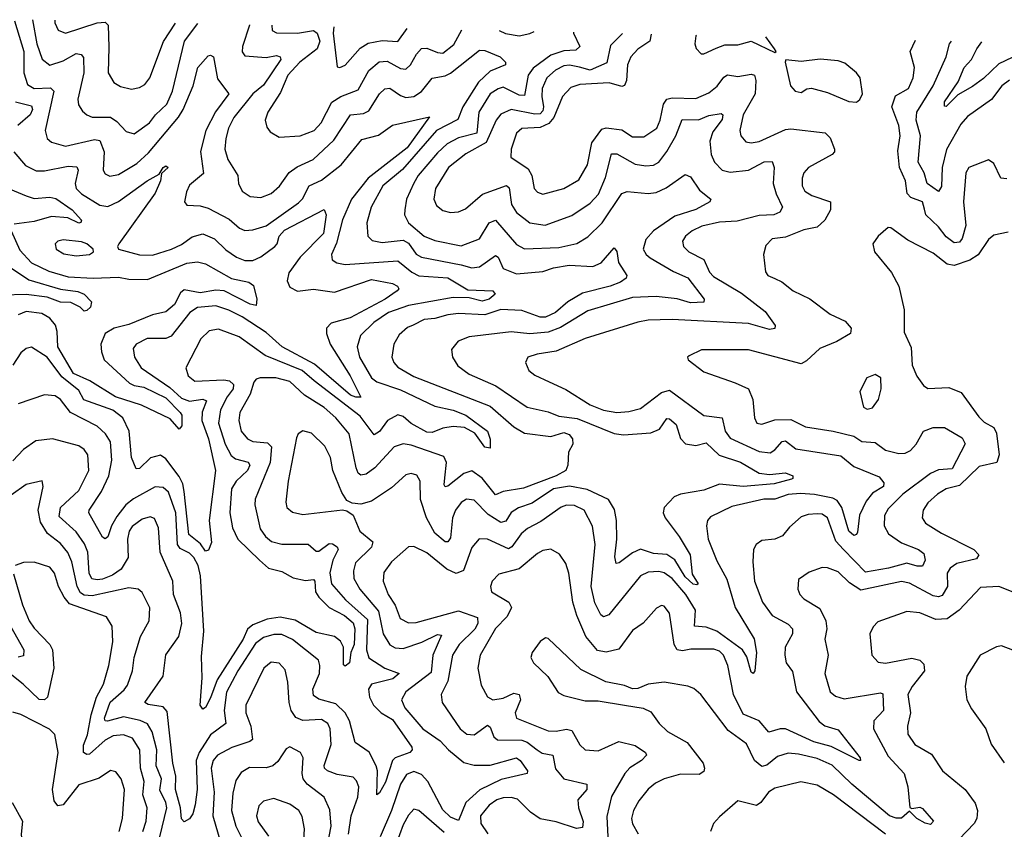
# Model space of a CAD drawing. Extents: x 1552294 to 1694791, y 811929 to 917222.
# Tile 285 of 643: x 1577971 to 1581705, y 914014 to 917086. Entities that reach past the tile are written whole.
import ezdxf

# ---------------------------------------------------------------- set-up
doc = ezdxf.new("R2010")
doc.units = 0

msp = doc.modelspace()

# ---------------------------------------------------------------- linework, layer by layer
at = {"layer": '0CON10XD'}
for points in [[(1578842.2, 917067), (1578841.9, 917065), (1578815.6, 916985), (1578815, 916963.8), (1578825, 916949.1), (1578905, 916942.3), (1578945, 916949.7), (1578958.5, 916945), (1578960.7, 916935), (1578895, 916837.1), (1578855.2, 916805), (1578782.8, 916715), (1578762.9, 916675), (1578752, 916635), (1578748.7, 916595), (1578760, 916555), (1578798.7, 916495), (1578800.4, 916465), (1578814.5, 916435), (1578845, 916414.6), (1578885, 916411.5), (1578925, 916426.9), (1578955.6, 916454.4), (1578993.4, 916506.6), (1579022.9, 916527.1), (1579084, 916555), (1579161.6, 916628.4), (1579225, 916724.7), (1579275, 916730.6), (1579295, 916740.3), (1579335.3, 916805), (1579355, 916823.5), (1579375, 916826.4), (1579415, 916797.8), (1579435, 916790.6), (1579465, 916794.8), (1579495, 916814.1), (1579535, 916864.1), (1579585, 916873.5), (1579605, 916883.5), (1579715, 916971.1), (1579735, 916969.1), (1579792.9, 916945), (1579813.1, 916925), (1579812.9, 916915), (1579755, 916890.4), (1579711.2, 916848.8), (1579652, 916755), (1579633, 916707), (1579552, 916665), (1579422.2, 916517.8), (1579347.5, 916455), (1579304.2, 916375), (1579287.4, 916315), (1579290.8, 916265), (1579308.1, 916248.1), (1579345, 916241), (1579425, 916249.5), (1579445, 916238.1), (1579475, 916196.3), (1579494.6, 916184.6), (1579645, 916155.2), (1579685, 916144.8), (1579715, 916148.6), (1579775, 916190.9), (1579785.7, 916185), (1579805, 916142.2), (1579855, 916121.6), (1579955, 916130.6), (1579995, 916144.2), (1580055, 916154), (1580145, 916149.7), (1580176.6, 916163.4), (1580225, 916220), (1580235, 916206.7), (1580241.8, 916165), (1580273.3, 916115), (1580270.5, 916105), (1580249.9, 916090.1), (1580210.5, 916075), (1580105, 916048.5), (1580050.3, 916015), (1580002.4, 915975), (1579965, 915957.2), (1579945, 915956.8), (1579875, 915983), (1579795, 915986.2), (1579735, 915965.9), (1579635, 915971), (1579595, 915966.3), (1579545, 915951.6), (1579505, 915947.9), (1579462.7, 915927.3), (1579442, 915918), (1579410.5, 915889.5), (1579390, 915855), (1579382.7, 915805), (1579389.2, 915785), (1579405, 915767.5), (1579465, 915732.5), (1579755, 915619.4), (1579845, 915540.5), (1579885, 915517.1), (1579985, 915504.2), (1580035, 915519), (1580055, 915511.8), (1580067.9, 915495), (1580068.3, 915475), (1580052.7, 915445), (1580049.5, 915395), (1580041.7, 915375), (1580005.3, 915355), (1579881.8, 915308.2), (1579804.2, 915295.8), (1579775, 915283.1), (1579725, 915346.2), (1579685, 915373.5), (1579655, 915363.3), (1579595, 915315.3), (1579585, 915313.5), (1579580.7, 915320.7), (1579582.7, 915347.3), (1579589.3, 915405), (1579579, 915429), (1579455, 915472), (1579425, 915477), (1579390.4, 915465), (1579317.6, 915385), (1579285, 915361.9), (1579265, 915357.5), (1579255, 915365.6), (1579247.4, 915385), (1579220.7, 915515), (1579169.5, 915575), (1579125, 915614.3), (1579051.4, 915661.4), (1578995, 915713.5), (1578942.8, 915727.2), (1578882.9, 915727.1), (1578867.9, 915722.1), (1578859.1, 915710.9), (1578845.1, 915664.9), (1578806.2, 915595), (1578801.7, 915565), (1578811.1, 915525), (1578834.6, 915495), (1578855, 915485.7), (1578910.4, 915480.4), (1578925.6, 915465), (1578920.3, 915405), (1578863.4, 915266.6), (1578862.8, 915245), (1578883.4, 915153.4), (1578902.5, 915125), (1578926.2, 915106.2), (1578965, 915095.8), (1579065, 915096.2), (1579095, 915069.2), (1579105, 915068.9), (1579145, 915097.6), (1579157.1, 915097.1), (1579175.4, 915085), (1579178.4, 915075), (1579158.5, 915035), (1579147.5, 914987.5), (1579152.9, 914945), (1579206.1, 914885), (1579289.8, 914809.8), (1579286.6, 914695), (1579294.9, 914664.9), (1579355, 914624.8), (1579410.6, 914605), (1579386.5, 914585), (1579305.5, 914565), (1579293.2, 914545), (1579297.3, 914515), (1579312.9, 914485), (1579341.6, 914455), (1579385, 914430.5), (1579458.1, 914325), (1579458.8, 914315), (1579450.3, 914305), (1579395, 914285.3), (1579385.3, 914275), (1579357.7, 914192.3), (1579335, 914151.4), (1579325, 914144), (1579327.8, 914235), (1579323, 914255), (1579295.8, 914305.8), (1579243.2, 914343.3), (1579221.8, 914425), (1579204.8, 914455), (1579169.8, 914489.8), (1579105, 914507.1), (1579085, 914521.4), (1579082.9, 914545), (1579108.4, 914605), (1579109.7, 914635), (1579103.8, 914655), (1579005, 914734.4), (1578965, 914752.4), (1578935, 914753.1), (1578895, 914741), (1578865, 914719.2), (1578798, 914615), (1578755, 914534.6), (1578746.8, 914465), (1578752.3, 914415), (1578695, 914371.6), (1578651.8, 914305), (1578640, 914275), (1578643.4, 914165), (1578635.9, 914105.9), (1578627.2, 914072.8), (1578615, 914052.9), (1578595, 914042), (1578585, 914053.1), (1578581.2, 914095), (1578561.3, 914165), (1578562.7, 914215), (1578551.2, 914265), (1578530.5, 914460.5), (1578515, 914478.4), (1578457.6, 914487.6), (1578445.6, 914495), (1578515.4, 914595), (1578525, 914676), (1578574, 914745), (1578585.2, 914794.8), (1578580.2, 914835), (1578554.3, 914905), (1578551.2, 914955), (1578503.8, 915065), (1578497.7, 915157.7), (1578482.5, 915192.5), (1578465, 915199.2), (1578435, 915190.8), (1578396.9, 915163.1), (1578385.6, 915144.4), (1578380, 915115), (1578382.1, 915045), (1578355, 915000.7), (1578322.4, 914977.6), (1578285, 914963.2), (1578265, 914959.8), (1578244.6, 914964.6), (1578234.5, 914985), (1578229.3, 915065), (1578216.6, 915096.6), (1578185, 915142.6), (1578120.8, 915200.8), (1578125.2, 915235), (1578195, 915298.9), (1578233.1, 915375), (1578228.8, 915435), (1578215, 915454.6), (1578195, 915468.6), (1578095, 915495.4), (1578032.2, 915487.8), (1577985, 915454.6), (1577945, 915412.5)], [(1577951.2, 917081.2), (1577987, 916965), (1577986.6, 916885), (1578000.5, 916840.5), (1578025.5, 916825.5), (1578087.9, 916827.9), (1578100.3, 916815), (1578066.9, 916665), (1578075.5, 916635), (1578091.9, 916621.9), (1578145, 916606.6), (1578255, 916632), (1578275, 916627.8), (1578291.6, 916585), (1578286.9, 916515), (1578295, 916501.1), (1578312.2, 916492.2), (1578345, 916498.6), (1578415, 916540.5), (1578458.9, 916581.1), (1578573.2, 916716.8), (1578591.2, 916745), (1578628.8, 916835), (1578646.2, 916905), (1578685, 916949.2), (1578695, 916952), (1578705.5, 916945.5), (1578721.4, 916861.4), (1578764.5, 916805), (1578713.2, 916736.8), (1578676.9, 916665), (1578656.3, 916586.3), (1578667.4, 916502.6), (1578615, 916458.1), (1578603, 916433), (1578596, 916395), (1578605, 916382.5), (1578655, 916380), (1578685, 916370.6), (1578765, 916329.4), (1578804.8, 916294.8), (1578825, 916285.9), (1578855, 916288.4), (1578905, 916304.4), (1579028.6, 916391.4), (1579043.2, 916406.8), (1579068, 916455), (1579115, 916476.8), (1579190.3, 916535), (1579268.2, 916631.8), (1579331.6, 916648.4), (1579385, 916685.4), (1579525, 916717.5), (1579440.4, 916599.6), (1579292.5, 916485), (1579228.8, 916405), (1579195, 916326.9), (1579172, 916238), (1579153.8, 916195), (1579155.6, 916175), (1579173.3, 916163.3), (1579205, 916157.6), (1579405, 916171.1), (1579457.4, 916127.4), (1579485, 916113.6), (1579595, 916105.9), (1579670.6, 916060.6), (1579765, 916056.9), (1579774.4, 916045), (1579750.9, 916025), (1579725, 916017.5), (1579675, 916030.8), (1579615, 916032.3), (1579445, 916001.9), (1579369.1, 915975), (1579313.6, 915936.4), (1579262.7, 915887.3), (1579251.2, 915845), (1579260, 915805), (1579305, 915726.9), (1579325, 915711.7), (1579415, 915680.9), (1579545, 915619.8), (1579615, 915603.9), (1579663.3, 915585), (1579744.5, 915525), (1579755.6, 915494.4), (1579755, 915460), (1579735, 915464.4), (1579696.9, 915516.9), (1579658.3, 915538.3), (1579615, 915542.5), (1579575, 915535.8), (1579535, 915520), (1579515, 915520.2), (1579455, 915553.3), (1579425, 915579.8), (1579405, 915586.3), (1579365.2, 915564.8), (1579335, 915522.7), (1579315, 915510.5), (1579261.9, 915581.9), (1579087.9, 915715), (1579042.5, 915755), (1578901.8, 915811.8), (1578802.7, 915882.7), (1578725, 915911.1), (1578689.4, 915905), (1578658.2, 915875), (1578601.1, 915765), (1578610, 915735), (1578634.7, 915714.7), (1578745, 915719.1), (1578766.1, 915715), (1578781.6, 915701.6), (1578780.8, 915685), (1578757, 915655), (1578731.8, 915605), (1578724.6, 915555), (1578750, 915475), (1578772.7, 915432.7), (1578789.8, 915419.8), (1578837.1, 915407.1), (1578844, 915395), (1578834.2, 915375), (1578792.3, 915335), (1578774.6, 915305.4), (1578768, 915215), (1578778.1, 915158.1), (1578798.2, 915115), (1578880.7, 915035), (1578914.8, 915004.8), (1578965, 914991.9), (1579007.6, 914967.6), (1579055, 914957.6), (1579085, 914961.8), (1579090.3, 914955), (1579093, 914915), (1579104.9, 914894.9), (1579144.2, 914855), (1579202.1, 914825), (1579235, 914797.1), (1579242, 914775), (1579239.3, 914715), (1579226.9, 914685), (1579221.1, 914645), (1579205, 914632.5), (1579198.3, 914638.3), (1579198.5, 914705), (1579187.1, 914727.1), (1579165.2, 914745.2), (1579095, 914760.6), (1579015, 914807.6), (1578958.3, 914818.3), (1578908.7, 914811.3), (1578855, 914789.4), (1578835, 914773), (1578818.4, 914735), (1578719.5, 914580.5), (1578695, 914512), (1578675, 914475.8), (1578665, 914470), (1578655.6, 914485), (1578662.2, 914587.8), (1578659.7, 914669.7), (1578668.9, 914765), (1578656.8, 914975), (1578647.5, 915015), (1578630.7, 915045), (1578615, 915061.9), (1578579, 915079), (1578568.8, 915095), (1578563.3, 915215), (1578535, 915292.5), (1578515, 915310.6), (1578485, 915313.2), (1578402.3, 915267.7), (1578373.4, 915245), (1578339.2, 915200.8), (1578318.3, 915165), (1578305, 915124), (1578295, 915115.8), (1578285, 915122.5), (1578232.5, 915215), (1578233.9, 915225), (1578281.6, 915295), (1578308.8, 915355), (1578320.4, 915415), (1578315, 915484.3), (1578296.5, 915515), (1578265, 915544.1), (1578163.2, 915595), (1578125.9, 915645), (1578105, 915658.9), (1578065, 915662.8), (1577965, 915628.2)], [(1578019, 917086.2), (1578035.5, 916995), (1578056.2, 916936.2), (1578085, 916913.3), (1578135, 916929.8), (1578185, 916957.4), (1578203.5, 916953.5), (1578212.9, 916942.9), (1578214, 916885), (1578191.2, 916785), (1578193.5, 916763.5), (1578209.5, 916739.5), (1578225, 916724.5), (1578245, 916716.7), (1578315, 916715.7), (1578339.6, 916699.6), (1578375, 916661.2), (1578405, 916652.7), (1578462.8, 916695), (1578485.7, 916725), (1578529.1, 916765), (1578550.2, 916815), (1578595.2, 917005), (1578646.5, 917071.5)], [(1578104, 917084.2), (1578103.9, 917073.9), (1578116.4, 917046.4), (1578145, 917034.7), (1578265, 917074.2), (1578295, 917076.4), (1578306.3, 917065), (1578308.4, 916981.6), (1578306.2, 916885), (1578327.4, 916847.4), (1578352.6, 916832.6), (1578395, 916822.9), (1578425, 916828.2), (1578445, 916840.5), (1578464.1, 916865.9), (1578516.1, 917003.9), (1578561.7, 917073.5)], [(1578926.8, 917065), (1578928.5, 917045), (1578945, 917036.7), (1579025, 917035.2), (1579085.2, 917045.2), (1579099.5, 917035), (1579108.6, 917005), (1579098.7, 916975), (1579033.3, 916925), (1578987.7, 916875), (1578959.6, 916810.4), (1578912.4, 916735), (1578902.3, 916705), (1578907.7, 916677.7), (1578921.1, 916661.1), (1578955, 916640.6), (1579035, 916644.8), (1579087.1, 916665), (1579113.8, 916695), (1579155, 916773.5), (1579188.2, 916795), (1579255, 916820), (1579295, 916892.8), (1579334.4, 916925.6), (1579365, 916929.2), (1579415, 916901.1), (1579435, 916898.4), (1579453.5, 916915), (1579475.2, 916954.8), (1579495, 916976.9), (1579515, 916977.5), (1579555, 916961.1), (1579575, 916959.5), (1579617.6, 916992.4), (1579647.5, 917048.1)], [(1579162, 917059.5), (1579159.2, 917035), (1579175, 916906.7), (1579185, 916904.4), (1579205, 916913.5), (1579262.4, 916977.6), (1579292.4, 916997.6), (1579345, 917007.1), (1579405, 917003.4), (1579440.9, 917053)], [(1580071, 917038.3), (1580071.5, 917035), (1580095.3, 916985), (1580079.9, 916970.1), (1580035, 916967.5), (1579985, 916952.1), (1579917.9, 916902.1), (1579898.8, 916875), (1579885, 916798.9), (1579865, 916799.1), (1579805, 916829.8), (1579785, 916824.2), (1579755.7, 916804.3), (1579712.6, 916735), (1579704.5, 916655.5), (1579635, 916637.9), (1579592.5, 916615), (1579555, 916581.2), (1579482.3, 916495), (1579465, 916466.2), (1579438.4, 916405), (1579431.3, 916365), (1579430.4, 916345), (1579445.4, 916315), (1579505, 916264.2), (1579545, 916248.6), (1579645, 916227.3), (1579715, 916254.2), (1579751.8, 916315), (1579775, 916325.5), (1579855, 916233.2), (1579885, 916216.8), (1580015, 916221.2), (1580083.6, 916236.4), (1580125, 916262), (1580180.5, 916315), (1580255, 916426.2), (1580275, 916434.6), (1580354.1, 916425.9), (1580385, 916430.3), (1580422.5, 916447.5), (1580495, 916498.1), (1580515, 916490), (1580548.9, 916438.9), (1580592.5, 916405), (1580588.6, 916395), (1580535, 916365.7), (1580455, 916340.6), (1580375, 916284.3), (1580345, 916251.8), (1580335.4, 916215), (1580346.2, 916195), (1580361.9, 916181.9), (1580450.1, 916130.1), (1580505, 916105.9), (1580566.5, 916025), (1580565.3, 916014.7), (1580515, 916011.5), (1580465, 916026.9), (1580385, 916036), (1580295, 916031.5), (1580125, 915981.1), (1580022, 915918), (1579975, 915899.8), (1579905, 915894.4), (1579835, 915901.2), (1579675, 915882), (1579634.1, 915865.9), (1579608.6, 915835), (1579612.2, 915805), (1579632.6, 915772.6), (1579675, 915740.3), (1579776.2, 915696.2), (1579895, 915615.2), (1579975, 915597.7), (1580015, 915581.9), (1580085, 915572), (1580225, 915515.9), (1580260.6, 915510.6), (1580365, 915517.9), (1580397.3, 915532.7), (1580425, 915572.5), (1580435, 915571.7), (1580460, 915550), (1580476.9, 915496.9), (1580496, 915476), (1580535, 915469.8), (1580575, 915479.7), (1580623.3, 915433.3), (1580705, 915406.4), (1580775, 915365.6), (1580815, 915360.5), (1580875, 915366.7), (1580903.1, 915355), (1580903.1, 915345), (1580897.5, 915342.5), (1580832.5, 915325), (1580715, 915315.1), (1580625, 915323.1), (1580565, 915300.3), (1580477.1, 915285), (1580453.1, 915275), (1580414.7, 915235), (1580411.4, 915215), (1580419.3, 915195), (1580472.1, 915125), (1580513.3, 915055), (1580521.8, 914981.8), (1580544.2, 914945), (1580538.9, 914941.1), (1580525, 914943.9), (1580495, 914972.2), (1580455.8, 915035.8), (1580425, 915056.2), (1580375, 915059.7), (1580325, 915076.7), (1580295, 915063.2), (1580245, 915024.6), (1580232.7, 915022.7), (1580227.5, 915047.5), (1580235.2, 915115), (1580234.8, 915185), (1580227.1, 915227.1), (1580203.9, 915265), (1580123.5, 915303.5), (1580056.3, 915316.3), (1579995, 915305.5), (1579915, 915250.7), (1579863, 915233), (1579835, 915216.1), (1579815, 915182.7), (1579795, 915177.6), (1579748, 915208), (1579695, 915262.8), (1579665, 915267.1), (1579645, 915254.1), (1579623.5, 915225), (1579612.8, 915195), (1579605, 915120), (1579595, 915104.6), (1579585, 915104.7), (1579545, 915137.2), (1579513.5, 915195), (1579491.4, 915265), (1579490, 915335), (1579477.1, 915357.1), (1579455, 915364.4), (1579435, 915358.2), (1579381, 915309), (1579305, 915259.2), (1579265, 915247.5), (1579231.1, 915251.1), (1579211.8, 915261.8), (1579192.1, 915292.1), (1579158.4, 915375), (1579150, 915425), (1579128, 915468), (1579076.9, 915516.9), (1579045, 915525.6), (1579027.1, 915515), (1579020.5, 915499.5), (1578988.9, 915335), (1578980.3, 915255), (1578983.8, 915235), (1579005, 915217.3), (1579045, 915208.5), (1579195, 915225.8), (1579211.9, 915221.9), (1579235.5, 915205.5), (1579260.4, 915145), (1579310.3, 915105), (1579305.4, 915084.6), (1579244.7, 915025), (1579236.2, 914995), (1579237.7, 914965), (1579260.2, 914925), (1579331.1, 914841.1), (1579349.8, 914755), (1579375, 914714), (1579395, 914702.1), (1579425, 914699.3), (1579495.8, 914724.2), (1579555, 914753.4), (1579570.3, 914750.3), (1579537.7, 914675), (1579531.6, 914608.4), (1579435.3, 914535), (1579419.4, 914505), (1579430.9, 914475), (1579499.3, 914395), (1579565, 914349.5), (1579597.4, 914315), (1579655, 914266.5), (1579695, 914256.7), (1579755, 914256.4), (1579855, 914284.2), (1579868.4, 914275), (1579896.7, 914235), (1579896, 914225), (1579797.3, 914202.7), (1579716.3, 914163.7), (1579663.4, 914115), (1579635, 914047.3), (1579605, 914059.6), (1579575, 914087.3), (1579518.7, 914195), (1579495, 914221.2), (1579465, 914233.5), (1579438.3, 914221.7), (1579415.5, 914185), (1579381.2, 914085), (1579337.6, 913985)], [(1580256.5, 917033.9), (1580211.9, 916988.1), (1580198.2, 916921.8), (1580135, 916894.7), (1580094.5, 916905.5), (1580056.5, 916913.5), (1580035, 916911.4), (1580003.1, 916895), (1579969.8, 916865), (1579952.3, 916825), (1579950.5, 916795), (1579957.9, 916755), (1579955, 916740), (1579945, 916729.3), (1579925, 916727.8), (1579835, 916745.5), (1579795, 916727.4), (1579777.4, 916705), (1579739.6, 916620.4), (1579663.2, 916576.8), (1579597.7, 916525), (1579547.5, 916445), (1579540.9, 916405), (1579551, 916381), (1579575, 916361.6), (1579605, 916354.2), (1579635, 916356.9), (1579662, 916368), (1579725.9, 916424.1), (1579817.3, 916457.3), (1579827.5, 916447.5), (1579836, 916385), (1579855, 916354.2), (1579905.5, 916315.5), (1579963.8, 916306.2), (1580065, 916343.3), (1580135, 916389.2), (1580165.7, 916424.3), (1580192.5, 916487.5), (1580215, 916577.5), (1580235, 916576.8), (1580305, 916537.9), (1580345, 916531.4), (1580375, 916533.5), (1580395, 916545.4), (1580425, 916585.4), (1580459.8, 916645), (1580483, 916707), (1580545, 916706.3), (1580585, 916722.1), (1580630.7, 916730.7), (1580637.6, 916725), (1580635, 916706.9), (1580599.9, 916660.1), (1580588.1, 916625), (1580593.8, 916575), (1580606, 916545), (1580635, 916515.3), (1580665, 916507.7), (1580735, 916514.8), (1580795, 916546.8), (1580825, 916548.5), (1580832.4, 916525), (1580828.4, 916465), (1580839.5, 916425), (1580864.5, 916375), (1580854.1, 916355.9), (1580831.2, 916345), (1580775, 916342.6), (1580691.7, 916321.7), (1580625, 916317.7), (1580557.9, 916302.1), (1580521.1, 916285), (1580496.4, 916265), (1580484.5, 916245), (1580487.8, 916225), (1580508.1, 916205), (1580565, 916176.1), (1580587.6, 916127.6), (1580601.6, 916111.6), (1580708.3, 916048.3), (1580798.1, 915978.1), (1580835.5, 915925), (1580835.4, 915914.6), (1580815, 915910.6), (1580735, 915933.2), (1580445, 915948.3), (1580355, 915945.7), (1580315, 915938.1), (1580115, 915875.8), (1580005, 915828.4), (1579932.8, 915817.2), (1579898, 915805), (1579888.6, 915785), (1579901.4, 915755), (1579925, 915736.5), (1579978.8, 915711.2), (1580042.7, 915682.7), (1580134.1, 915624.1), (1580185, 915604.4), (1580235, 915595.7), (1580281.4, 915598.6), (1580325, 915610.6), (1580405, 915671.1), (1580435, 915680), (1580565, 915584.6), (1580634.7, 915574.7), (1580646.7, 915525), (1580665, 915498.1), (1580775, 915447), (1580817.1, 915442.9), (1580835, 915453.7), (1580862.8, 915485), (1580875, 915488), (1580915, 915457), (1581085, 915430.8), (1581135, 915390.3), (1581230.9, 915350.9), (1581248.5, 915328.5), (1581246.5, 915315), (1581205, 915289.6), (1581181, 915259), (1581156.1, 915206.1), (1581148.4, 915141.6), (1581145, 915132), (1581135, 915128.5), (1581115, 915145.6), (1581089.4, 915235), (1581071.2, 915261.2), (1581055, 915270.2), (1580985, 915284.1), (1580932.4, 915287.6), (1580885, 915284.8), (1580835, 915266.1), (1580793.5, 915266.5), (1580671.5, 915238.5), (1580590.8, 915199.2), (1580579.4, 915185), (1580575.5, 915165), (1580581.8, 915115), (1580615, 915032.2), (1580652.5, 914962.5), (1580684.7, 914855), (1580756.9, 914736.9), (1580765.8, 914685), (1580759.1, 914615), (1580753.3, 914605), (1580745, 914610), (1580728.5, 914668.5), (1580712, 914695), (1580615, 914765.5), (1580575, 914780.9), (1580529.6, 914785), (1580533.8, 914845), (1580497.9, 914905), (1580445, 914965.2), (1580415, 914986.4), (1580395, 914992.4), (1580355, 914989.6), (1580325, 914975.3), (1580205, 914827.9), (1580185, 914819.5), (1580175, 914827.5), (1580152.6, 914872.6), (1580138.8, 914935), (1580153, 915095), (1580143.4, 915163.4), (1580111.6, 915225), (1580075, 915242.4), (1580045, 915244.2), (1580025, 915236.2), (1579947.9, 915182.1), (1579896.2, 915155), (1579873.2, 915135), (1579837.4, 915085), (1579825, 915078), (1579745.4, 915114.6), (1579713.6, 915116.4), (1579685, 915083.1), (1579653.7, 914996.3), (1579626, 914984), (1579591.2, 915001.2), (1579515, 915063.1), (1579465, 915086.5), (1579445, 915085.6), (1579381.1, 915028.9), (1579352.2, 914987.8), (1579348.8, 914955), (1579368.2, 914905), (1579394.6, 914864.6), (1579414.2, 914814.2), (1579445, 914796.7), (1579475, 914798.3), (1579635, 914842.1), (1579707.5, 914817.5), (1579708.9, 914795), (1579696.8, 914773.2), (1579638.1, 914715), (1579612.6, 914675), (1579594.5, 914575.5), (1579569.6, 914525), (1579573.1, 914495), (1579641.5, 914395), (1579667.1, 914375), (1579695, 914372.7), (1579745, 914408.4), (1579755, 914401.5), (1579769, 914365), (1579782.8, 914352.8), (1579875, 914351.6), (1579895, 914344.4), (1579933.8, 914315), (1579952.7, 914302.7), (1579992.5, 914295), (1580003.4, 914243.4), (1580035, 914205.4), (1580121.5, 914185), (1580122.3, 914165), (1580088, 914125), (1580090.2, 914095), (1580107.3, 914042.7), (1580105, 914020.8), (1580082.8, 914017.2), (1580005, 914041.9), (1579945, 914053), (1579908.7, 914078.7), (1579858.5, 914128.5), (1579835, 914134.7), (1579805, 914132.9), (1579780.5, 914125), (1579751.8, 914105), (1579718.2, 914065), (1579719.5, 914035), (1579746.2, 913996.2)], [(1580366.1, 917031.4), (1580361.2, 917005), (1580315, 916974.2), (1580288.9, 916945), (1580276.6, 916915), (1580271.9, 916855), (1580265, 916836.4), (1580255, 916833.2), (1580206.4, 916846.4), (1580095, 916839.6), (1580061, 916829), (1580028.9, 916795), (1579996.5, 916715), (1579977.7, 916692.3), (1579945, 916677.6), (1579875, 916673.6), (1579855, 916656), (1579834.6, 916595), (1579833.1, 916565), (1579899.7, 916519.7), (1579913.4, 916495), (1579921.8, 916445), (1579935, 916431.8), (1579955, 916423.9), (1580035, 916445.9), (1580091.6, 916478.4), (1580124.3, 916535), (1580141, 916619), (1580179.3, 916670.7), (1580195, 916675.5), (1580255, 916668.5), (1580295, 916641.8), (1580338.2, 916641.8), (1580387.4, 916675), (1580400.4, 916705), (1580412.8, 916765), (1580425.8, 916784.2), (1580445, 916790.2), (1580535, 916787.3), (1580585, 916808), (1580615.9, 916834.1), (1580641.6, 916868.4), (1580655, 916876.5), (1580695, 916870), (1580745, 916880), (1580757.8, 916875), (1580762.9, 916855), (1580759.7, 916805), (1580715.2, 916725), (1580702, 916665), (1580706.2, 916645), (1580725, 916622.1), (1580745, 916618.2), (1580775, 916623.5), (1580875, 916669.3), (1580895, 916671.9), (1581026.2, 916656.2), (1581045, 916637.9), (1581061.2, 916595), (1581061.1, 916585), (1581051.8, 916575), (1580962.7, 916525), (1580945.4, 916505), (1580938.9, 916485), (1580938.8, 916455), (1580948.9, 916435), (1580975, 916419.3), (1581045.5, 916395), (1581046.4, 916365), (1581024.7, 916325), (1580995, 916298.6), (1580945, 916288.8), (1580875, 916261.3), (1580824.2, 916255), (1580801, 916229), (1580792.3, 916195), (1580799, 916129), (1580807.7, 916115), (1580835, 916103.4), (1580861.8, 916091.8), (1580905, 916057.5), (1580967, 916027), (1581045, 915968.1), (1581101.4, 915941.4), (1581124.2, 915915), (1581122, 915895), (1581069.4, 915865), (1581005, 915838.4), (1580955, 915791.2), (1580935, 915780.7), (1580735, 915833.1), (1580556.6, 915833.4), (1580509.5, 915810.5), (1580503.8, 915805), (1580506.2, 915795), (1580565, 915750), (1580685, 915708.5), (1580734.7, 915684.7), (1580751.8, 915645), (1580758.1, 915575), (1580766.2, 915555), (1580785, 915551.2), (1580835, 915568.1), (1580895, 915568.3), (1580951.2, 915541.2), (1581056.7, 915525), (1581135, 915505.5), (1581165, 915485.8), (1581215, 915482.1), (1581255, 915452.3), (1581305, 915439.8), (1581328.6, 915441.4), (1581349.3, 915450.7), (1581371.2, 915475), (1581398.4, 915525), (1581435, 915538.9), (1581478.4, 915538.4), (1581545, 915499.1), (1581556.3, 915476.3), (1581507.9, 915382.1), (1581455, 915377.2), (1581425, 915363.4), (1581320.8, 915285), (1581265, 915230.4), (1581250.5, 915205), (1581250, 915165), (1581266.2, 915135), (1581315, 915101.1), (1581380, 915075), (1581400, 915060), (1581405.3, 915035.3), (1581395, 915012.5), (1581375, 915011.7), (1581335, 915023.7), (1581265.8, 915004.2), (1581179, 914989), (1581094.8, 915075), (1581066.8, 915106.8), (1581035.2, 915195), (1581015, 915209.1), (1580995, 915211.2), (1580961.1, 915208.9), (1580935, 915199.1), (1580890.2, 915159.8), (1580863.3, 915126.7), (1580835.2, 915114.8), (1580785, 915110), (1580764.3, 915095), (1580754.5, 915075), (1580750.9, 915029.1), (1580757.8, 914955), (1580788.1, 914875), (1580824.5, 914824.5), (1580885, 914791.8), (1580901.3, 914775), (1580902.4, 914755), (1580874.3, 914705), (1580872.8, 914675), (1580877.9, 914645), (1580902, 914612), (1580917.1, 914535), (1581002.6, 914422.6), (1581025, 914406.6), (1581075, 914390.6), (1581158.6, 914285), (1581160, 914275), (1581155, 914274.2), (1581048.1, 914328.1), (1580982.5, 914345), (1580875, 914394.5), (1580854.8, 914395.2), (1580811.7, 914381.7), (1580775.2, 914425.2), (1580715, 914450.5), (1580678.6, 914525), (1580656.5, 914635), (1580639.7, 914675), (1580625, 914689.4), (1580603, 914697), (1580516.8, 914696.8), (1580485, 914690.4), (1580464.9, 914694.9), (1580452.4, 914715), (1580435, 914833.3), (1580415, 914860), (1580405, 914862.5), (1580386.6, 914853.4), (1580335, 914795.6), (1580295, 914768.1), (1580243.2, 914696.8), (1580195, 914685.8), (1580161.7, 914691.7), (1580117.4, 914745), (1580084.3, 914825), (1580069.3, 914875), (1580053.8, 914985), (1580041.7, 915021.7), (1580017.6, 915057.6), (1579985, 915076.4), (1579955, 915071.5), (1579935, 915060.8), (1579865, 915001.5), (1579788, 914982), (1579762.9, 914955), (1579755.8, 914935), (1579760.8, 914915), (1579825.7, 914875.8), (1579836.1, 914855), (1579819.4, 914820.6), (1579775, 914775.6), (1579716.9, 914675), (1579708.4, 914625), (1579720.5, 914560.5), (1579745, 914516.9), (1579765, 914505.4), (1579805, 914511.2), (1579845, 914530.5), (1579865, 914525.3), (1579869.6, 914505), (1579849.5, 914455), (1579854.5, 914435), (1579975, 914387.5), (1580005, 914385.7), (1580045, 914393), (1580065, 914388.3), (1580095, 914334.4), (1580115, 914315.6), (1580165, 914311.8), (1580243.3, 914346.7), (1580305, 914331.3), (1580344.2, 914305), (1580347.5, 914295), (1580328.9, 914275), (1580285, 914246.8), (1580265.8, 914225), (1580215, 914137.8), (1580197.8, 914062.2), (1580204.2, 913935)], [(1579789.7, 917044.8), (1579813.4, 917033.4), (1579865, 917025.2), (1579905, 917033.6), (1579922.1, 917041.7)], [(1580537.2, 917027.4), (1580535.5, 917025), (1580530.8, 916995), (1580537.1, 916977.1), (1580555, 916956.7), (1580565, 916956), (1580611.8, 916978.2), (1580645, 916990.7), (1580695, 916990.5), (1580745, 917004.6), (1580835, 916961.2), (1580840, 916965), (1580833.8, 916975), (1580800.3, 917021.2)], [(1581715, 916481.8), (1581692.1, 916485), (1581665, 916540.6), (1581645, 916554.5), (1581570.5, 916525), (1581558.7, 916505), (1581551, 916395), (1581558.8, 916305), (1581544.8, 916255.2), (1581535, 916242.1), (1581515, 916239.8), (1581485, 916261.9), (1581455, 916300.5), (1581407.2, 916345), (1581402.4, 916367.6), (1581395, 916394.5), (1581350.7, 916410.7), (1581337, 916427), (1581330.2, 916475), (1581307.5, 916525), (1581301.2, 916588.8), (1581310, 916645), (1581305.3, 916684.7), (1581278.3, 916755), (1581292.4, 916797.6), (1581341.5, 916825), (1581360, 916865), (1581364, 916905), (1581348, 916965), (1581368.4, 917008)], [(1581725, 916856.5), (1581695.3, 916835), (1581657.2, 916782.8), (1581565, 916718.2), (1581539.8, 916690.2), (1581486.3, 916593.7), (1581469, 916525), (1581467.1, 916452.9), (1581455, 916434.6), (1581412.2, 916465), (1581401.6, 916505), (1581378.4, 916545), (1581386.8, 916645), (1581370.5, 916705), (1581372.9, 916735), (1581436, 916835), (1581485.3, 916945), (1581497.3, 916995), (1581505.3, 917004.8)], [(1581735, 916942.2), (1581685, 916919), (1581626.7, 916863.3), (1581585, 916832), (1581528.5, 916801.5), (1581485, 916756.7), (1581478, 916758), (1581478.2, 916775), (1581529.9, 916850.1), (1581553, 916905), (1581581, 916935), (1581600.7, 916975), (1581620.1, 917002.1)], [(1581145, 916773.3), (1581157.3, 916782.7), (1581167.5, 916805), (1581158.6, 916865), (1581144, 916885), (1581100.9, 916920.9), (1581075, 916929.4), (1581006.2, 916936.2), (1580935, 916926.9), (1580876.7, 916933.3), (1580873.8, 916925), (1580894.2, 916835), (1580912.5, 916815), (1580935, 916810), (1580956.1, 916823.9), (1580973.8, 916826.2), (1581035, 916809.4), (1581115, 916776), (1581145, 916773.3)], [(1577955, 916774.8), (1578015, 916759.3), (1578019.8, 916745), (1578010.4, 916725), (1577963.2, 916685)], [(1577948.5, 916585), (1577993.3, 916533.3), (1578032.6, 916512.6), (1578065, 916512.7), (1578155, 916530.2), (1578187.4, 916527.4), (1578192.9, 916515), (1578181, 916465), (1578184.7, 916445), (1578205.2, 916425.2), (1578275, 916381.8), (1578305, 916377.7), (1578345, 916395.7), (1578454.6, 916475), (1578500, 916500), (1578514.4, 916525), (1578525, 916532), (1578533.8, 916525), (1578508, 916502), (1578505.3, 916475), (1578485, 916427.7), (1578346.9, 916235), (1578341.4, 916225), (1578346, 916215), (1578425, 916193.3), (1578475, 916192.1), (1578546.7, 916215), (1578585, 916232.7), (1578625, 916262.6), (1578665, 916272.9), (1578709.1, 916255), (1578752.5, 916212.5), (1578792.7, 916185), (1578825, 916172.8), (1578855, 916172.3), (1578885, 916185.7), (1578937.8, 916225), (1578946.7, 916235), (1578955.2, 916265), (1578975, 916287.8), (1579125, 916365.3), (1579133.3, 916345), (1579123.2, 916275), (1579035, 916185.5), (1578991.7, 916125), (1578984.8, 916095), (1578995, 916070.6), (1579025, 916056), (1579085, 916064), (1579165, 916051.5), (1579305, 916100.7), (1579385, 916084.6), (1579403.5, 916075), (1579408.2, 916065), (1579402.8, 916057.2), (1579356.6, 916025), (1579224.6, 915955), (1579151.5, 915935), (1579134.2, 915915), (1579133.8, 915895), (1579148.1, 915855), (1579223.7, 915735), (1579265, 915653.6), (1579245, 915653.2), (1579225, 915661.4), (1579088.8, 915778.8), (1578966.2, 915845), (1578905, 915898.7), (1578815, 915958.3), (1578763.8, 915983.8), (1578715, 915999.8), (1578645, 915993.9), (1578615.5, 915974.5), (1578545, 915884.7), (1578525, 915876.8), (1578454.4, 915875.6), (1578411.9, 915855), (1578401.7, 915838.3), (1578406, 915805), (1578431.6, 915765), (1578540.2, 915690.2), (1578585, 915650.2), (1578615, 915637.8), (1578665.5, 915645.5), (1578679.3, 915639.3), (1578663.1, 915596.9), (1578661.5, 915565), (1578686.4, 915495), (1578713, 915375), (1578689.1, 915185), (1578698.4, 915101.6), (1578687.3, 915072.7), (1578675, 915069.1), (1578656.7, 915096.7), (1578612.4, 915132.4), (1578595.1, 915295), (1578589.6, 915325), (1578575, 915352), (1578525, 915419.3), (1578505, 915434), (1578466.6, 915423.4), (1578425, 915382.9), (1578412.1, 915382.1), (1578395.3, 915425), (1578385.7, 915525), (1578362.1, 915575), (1578323.9, 915603.9), (1578213.5, 915643.5), (1578195, 915678.6), (1578130.9, 915730.9), (1578075.3, 915805), (1578015, 915843.3), (1577995, 915838.1), (1577975, 915822.3), (1577944.5, 915775.5)], [(1577935, 916442.7), (1577995, 916417.2), (1578025, 916407.7), (1578085, 916412.3), (1578107.7, 916407.7), (1578169.3, 916365), (1578204.5, 916325), (1578203.1, 916316.9), (1578195, 916313.7), (1578153.6, 916333.6), (1578091.3, 916338.7), (1578025, 916319.8), (1577949.8, 916310.2)], [(1577938.5, 916285), (1577971, 916211), (1578015, 916164), (1578081.2, 916131.2), (1578155, 916110.7), (1578248.8, 916105), (1578345, 916108.8), (1578385, 916101.1), (1578455, 916099.6), (1578605, 916161.9), (1578645, 916167.6), (1578675, 916160), (1578774, 916104), (1578840.3, 916090.3), (1578857.7, 916077.7), (1578870, 916025), (1578868.1, 916001.9), (1578845, 916007.1), (1578746.6, 916056.6), (1578715, 916059.8), (1578655, 916049.5), (1578595, 916061.1), (1578580.7, 916049.3), (1578557.4, 916005), (1578525, 915977.4), (1578475, 915966), (1578385, 915929.9), (1578328.8, 915915), (1578295.2, 915895), (1578278.8, 915855), (1578280.7, 915825), (1578291, 915795), (1578386.7, 915706.7), (1578405, 915697.6), (1578441.8, 915691.8), (1578525, 915651.3), (1578579.2, 915595), (1578585.2, 915585), (1578585.3, 915545), (1578575, 915532), (1578541.5, 915571.5), (1578433.1, 915623.1), (1578334.7, 915654.7), (1578237.1, 915715), (1578175, 915743.8), (1578115.7, 915845), (1578113.4, 915903.4), (1578106.4, 915926.4), (1578085, 915953.8), (1578055, 915971.5), (1577995, 915978.6), (1577965, 915966.1)], [(1581719.8, 916280.2), (1581665, 916268.9), (1581645, 916251.4), (1581606.5, 916193.5), (1581575, 916173.1), (1581515, 916153), (1581488.6, 916158.6), (1581435, 916200), (1581339.3, 916249.3), (1581275, 916296.7), (1581265, 916297.5), (1581226.7, 916265), (1581206.7, 916235), (1581212.5, 916205), (1581276.9, 916126.9), (1581305.7, 916075), (1581325.7, 915985), (1581325, 915900), (1581351.5, 915841.5), (1581356.2, 915775), (1581373, 915733), (1581398.3, 915698.3), (1581415, 915686.7), (1581495, 915690), (1581541.3, 915671.3), (1581608.9, 915578.9), (1581628.7, 915558.7), (1581665, 915538.2), (1581675, 915517.5)], [(1578185, 916190.4), (1578235, 916194.5), (1578250, 916205), (1578248.8, 916215), (1578225.8, 916235), (1578205, 916242.9), (1578135, 916250.9), (1578115, 916245.6), (1578105.7, 916235), (1578108.6, 916215), (1578137.6, 916197.6), (1578185, 916190.4)], [(1577936.1, 916146.1), (1578005, 916098.3), (1578125, 916063.3), (1578191.4, 916055), (1578215.4, 916045), (1578242.5, 916015), (1578239.1, 915995), (1578225, 915981.9), (1578215, 915980), (1578200, 915995), (1578165, 916013.1), (1578125, 916013.5), (1578075, 916032.7), (1577995, 916042.7), (1577905, 916040.6)], [(1581185, 915607.8), (1581205, 915612.5), (1581227.5, 915645), (1581238.2, 915685), (1581236.8, 915726.8), (1581215, 915739.2), (1581183.4, 915726.6), (1581156.7, 915675), (1581170.8, 915615), (1581185, 915607.8)], [(1581675, 915517.5), (1581685.4, 915434.6), (1581676.6, 915405), (1581609.8, 915390.2), (1581535, 915317.9), (1581485, 915305.6), (1581451.8, 915285), (1581415, 915252.7), (1581397.5, 915225), (1581393.6, 915195), (1581406.7, 915175), (1581466.9, 915136.9), (1581589.2, 915075), (1581608.9, 915055), (1581599.9, 915040.1), (1581525, 915022.3), (1581499.6, 915005), (1581488.8, 914985), (1581490, 914935), (1581469.3, 914900.7), (1581455, 914895.2), (1581435, 914900), (1581345, 914948), (1581315, 914954), (1581160.9, 914920.9), (1581118.4, 914948.4), (1581075, 914990.8), (1581035, 915006.2), (1581015, 915007.5), (1580965, 914989.2), (1580925, 914961.2), (1580922.5, 914925), (1580929.5, 914905), (1580945, 914888.2), (1581005, 914851.5), (1581028.9, 914805), (1581031.8, 914775), (1581023.9, 914735), (1581036.7, 914675), (1581024.6, 914605), (1581044.6, 914535), (1581065, 914518.8), (1581098.3, 914508.3), (1581235, 914531.8), (1581245, 914528), (1581247.1, 914465), (1581210.8, 914425), (1581208.8, 914395), (1581265, 914290.7), (1581325.3, 914225), (1581339.6, 914175), (1581346.7, 914096.7), (1581355, 914092.5), (1581385, 914097.5), (1581395, 914092.5), (1581436.2, 914045), (1581425, 914031.2), (1581405, 914036.7), (1581373.3, 914055), (1581345, 914082.5), (1581314.7, 914055.3), (1581295, 914055.3), (1581269.5, 914065), (1581126.8, 914185), (1581052.9, 914257.1), (1580995, 914281.7), (1580925, 914299.3), (1580885, 914302.4), (1580845, 914290.3), (1580805, 914257.4), (1580785, 914252.4), (1580757.3, 914275), (1580727.4, 914337.4), (1580658, 914388), (1580554.6, 914524.6), (1580527.3, 914547.3), (1580505, 914557.1), (1580415, 914571.8), (1580355, 914564.3), (1580315, 914548.1), (1580295, 914546.7), (1580265, 914559.4), (1580193.6, 914573.6), (1580099.5, 914619.5), (1579975, 914738), (1579965, 914740), (1579945, 914726.2), (1579914.2, 914685), (1579910, 914665), (1579920, 914645), (1579973.7, 914593.7), (1580013.2, 914533.2), (1580035, 914521.4), (1580115, 914500.5), (1580165, 914500.5), (1580265, 914484.4), (1580335, 914472.7), (1580365, 914459.4), (1580395.6, 914415), (1580427.8, 914385), (1580502.5, 914342.5), (1580563.2, 914265), (1580568, 914245), (1580565, 914232.9), (1580548, 914222), (1580477.2, 914222.8), (1580414.8, 914205.2), (1580381.9, 914188.1), (1580354.4, 914165.6), (1580318.6, 914121.4), (1580299, 914085), (1580291.2, 914055), (1580295, 914034.4), (1580316.4, 913996.4)], [(1578502.2, 913985), (1578528.8, 914095), (1578525.5, 914115.5), (1578501.7, 914161.7), (1578508.9, 914205), (1578488.1, 914255), (1578491, 914315), (1578473, 914383), (1578455, 914414.2), (1578427.1, 914427.1), (1578365, 914440.3), (1578303.7, 914423.7), (1578295.3, 914425.3), (1578292, 914435), (1578313.7, 914496.3), (1578367.1, 914542.9), (1578379.4, 914560.6), (1578398.6, 914615), (1578405.3, 914665), (1578428.9, 914745), (1578461.8, 914805), (1578464, 914854), (1578435, 914912.5), (1578420, 914925), (1578385, 914929.7), (1578245, 914899.9), (1578215, 914902.6), (1578201, 914911), (1578188.6, 914935), (1578168.5, 915028.5), (1578153.9, 915063.9), (1578125, 915098.4), (1578076.1, 915136.1), (1578049, 915179), (1578041.2, 915225), (1578060, 915315), (1578055.7, 915335.7), (1577995, 915321.5), (1577937.8, 915282.2)], [(1578438, 914005), (1578450.2, 914045), (1578453.6, 914095), (1578438.2, 914145), (1578442.8, 914195), (1578428.8, 914245), (1578426.7, 914315), (1578398.9, 914358.9), (1578365, 914371.9), (1578325, 914367.8), (1578295, 914351.3), (1578235, 914298.9), (1578225, 914297.1), (1578213.3, 914305), (1578213.1, 914333.1), (1578227.5, 914372.5), (1578242.2, 914447.8), (1578262.5, 914515), (1578288.3, 914565), (1578308.3, 914635), (1578323.7, 914725), (1578321.5, 914785), (1578299.4, 914819.4), (1578159, 914869), (1578138.9, 914895), (1578118, 914935), (1578102.4, 914985), (1578085, 915008.5), (1578025, 915027.1), (1577985, 915025.6), (1577953.8, 915015)], [(1577946.7, 914983.3), (1577981.8, 914865), (1578006.7, 914805), (1578025, 914776.7), (1578084.7, 914715), (1578095.7, 914695), (1578100.4, 914625), (1578076, 914515), (1578064.7, 914505.3), (1578045, 914505.8), (1577984.4, 914565), (1577935, 914603.3)], [(1581745, 914911.5), (1581685, 914935.3), (1581615, 914931.2), (1581533.8, 914845), (1581488, 914812), (1581445, 914809.2), (1581385, 914834.5), (1581335, 914840.5), (1581225, 914800.8), (1581207.9, 914782.1), (1581195.8, 914755), (1581202.9, 914675), (1581227.3, 914647.3), (1581255, 914644.1), (1581355, 914663.3), (1581385, 914655.3), (1581400.5, 914640.5), (1581402.4, 914615), (1581355.3, 914555), (1581339.6, 914525), (1581348.9, 914455), (1581338.2, 914405), (1581339.5, 914375), (1581365.6, 914335), (1581428.8, 914298.8), (1581470.9, 914235), (1581556.7, 914165), (1581595, 914112.5), (1581603.8, 914085)], [(1577901.2, 914845), (1577986, 914695), (1577985, 914672.5), (1577965, 914666.4)], [(1581763.6, 914683.6), (1581695, 914710), (1581675, 914706), (1581614, 914675), (1581563.3, 914595), (1581556.7, 914555), (1581563.1, 914505), (1581580.2, 914470.2), (1581635.6, 914395), (1581655, 914336.2), (1581705.3, 914265.3)], [(1579218.1, 913995), (1579227.9, 914065), (1579252.7, 914135), (1579256.6, 914175), (1579248, 914198), (1579235, 914210.9), (1579175, 914221.6), (1579138.1, 914235), (1579126.9, 914245), (1579125.4, 914255.4), (1579152.5, 914335), (1579147.9, 914395), (1579138.9, 914415), (1579115, 914430), (1579045, 914426.9), (1579018.3, 914438.3), (1579000.9, 914465), (1578992.3, 914495), (1578988, 914572), (1578978.2, 914618.3), (1578955, 914643.6), (1578925, 914647.7), (1578897.1, 914625), (1578827.9, 914485), (1578827.9, 914455), (1578848, 914405), (1578853.2, 914355), (1578843.4, 914346.6), (1578775, 914324.3), (1578720.4, 914295), (1578705, 914274.4), (1578696.5, 914245), (1578707.9, 914155), (1578703.3, 914065), (1578731.8, 913965)], [(1578347.6, 914005), (1578361.1, 914055), (1578368.6, 914165), (1578355, 914205.6), (1578335, 914231.4), (1578315, 914236.9), (1578271.9, 914208.1), (1578195, 914181.8), (1578135, 914106.9), (1578115, 914102.9), (1578101.9, 914121.9), (1578095.3, 914165), (1578116.2, 914305), (1578103.9, 914373.9), (1578083.3, 914393.3), (1577975, 914449.4), (1577945, 914457.8)], [(1579137, 913947), (1579151.8, 914025), (1579147.5, 914087.5), (1579125, 914135.4), (1579061.2, 914185), (1579046.5, 914205), (1579041.7, 914225), (1579045.9, 914285), (1579035.6, 914305), (1578995, 914327.1), (1578981.1, 914318.9), (1578966.1, 914296.1), (1578949.6, 914270.4), (1578931.1, 914255), (1578905, 914247.4), (1578841.8, 914248.2), (1578810.3, 914229.7), (1578790.6, 914199.4), (1578778.9, 914151.1), (1578773.9, 914085), (1578790.2, 914025), (1578831.1, 913945)], [(1581254.7, 913995), (1581057.5, 914145), (1580995, 914180.7), (1580933.4, 914193.4), (1580835, 914169.1), (1580810.9, 914155), (1580782.2, 914115), (1580765, 914103.8), (1580695, 914121.4), (1580625, 914061.4), (1580602.5, 914035), (1580590.8, 914005)], [(1577942.7, 914115), (1577980.9, 914045), (1577975.8, 913995), (1577980.6, 913950.6), (1577976.8, 913913.2), (1577955, 913881.4)], [(1579045.3, 913925), (1579051.1, 914015), (1579042.1, 914062.1), (1579028.9, 914085), (1578995, 914109.2), (1578935, 914130), (1578895, 914120.9), (1578877.1, 914102.9), (1578869.1, 914065), (1578875, 914042.2), (1578915, 913987.5)], [(1579581.1, 914001.1), (1579485, 914085.5), (1579465, 914089.5), (1579445, 914067.5), (1579425, 914030), (1579397.2, 913955)], [(1581603.8, 914085), (1581600.4, 914055), (1581591.2, 914035), (1581533.4, 913976.6)]]:
    msp.add_lwpolyline(points, dxfattribs=at)

doc.saveas('drawing.dxf')
